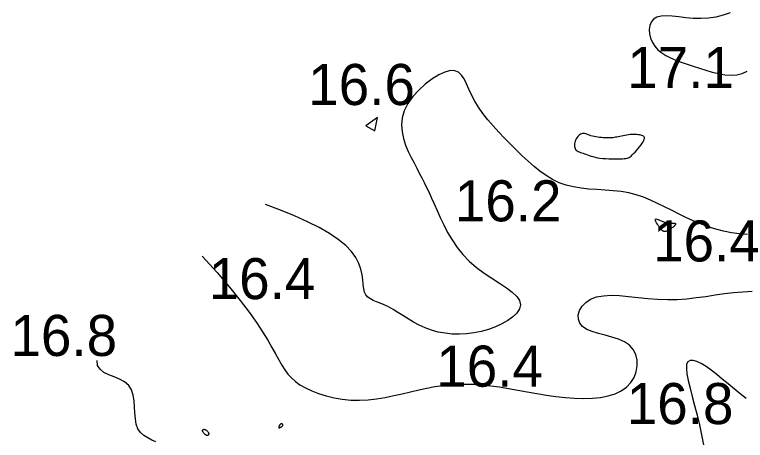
# Model space of a CAD drawing. Extents: x 3040093 to 3056816, y 408076 to 509144.
# Drawn here: x 3045546.4 to 3045635.5, y 434496.6 to 434548.5 of the extents above; entities that cross this region are included whole.
import ezdxf

# ---------------------------------------------------------------- set-up
doc = ezdxf.new("R2010")
doc.units = 0
doc.layers.add('V-CHAN-CONT-EL17', color=7, linetype='Continuous')
doc.layers.add('V-TOPO-SOUN-0610', color=7, linetype='Continuous')

msp = doc.modelspace()

# ---------------------------------------------------------------- linework, layer by layer
at = {"layer": 'V-CHAN-CONT-EL17'}
for points in [[(3045633.663, 434548.7), (3045632.821, 434548.391), (3045631.931, 434548.163), (3045631.011, 434548.027), (3045630.081, 434547.986), (3045629.158, 434548.018), (3045628.259, 434548.095), (3045627.4, 434548.189), (3045626.599, 434548.27), (3045625.873, 434548.31), (3045625.238, 434548.281), (3045624.712, 434548.153), (3045624.307, 434547.908), (3045624.022, 434547.559), (3045623.851, 434547.131), (3045623.786, 434546.646), (3045623.823, 434546.128), (3045623.956, 434545.6), (3045624.177, 434545.087), (3045624.481, 434544.611), (3045624.863, 434544.191), (3045625.315, 434543.822), (3045625.831, 434543.497), (3045626.405, 434543.205), (3045627.031, 434542.938), (3045627.701, 434542.686), (3045628.41, 434542.441), (3045629.152, 434542.193), (3045629.918, 434541.939), (3045630.7, 434541.69), (3045631.487, 434541.465), (3045632.269, 434541.282), (3045633.036, 434541.157), (3045633.777, 434541.109), (3045634.482, 434541.155), (3045635.14, 434541.313), (3045635.748, 434541.593)], [(3045635.775, 434521.699), (3045634.802, 434521.756), (3045633.833, 434521.885), (3045632.87, 434522.079), (3045631.917, 434522.331), (3045630.974, 434522.633), (3045630.046, 434522.977), (3045629.135, 434523.358), (3045628.243, 434523.766), (3045627.372, 434524.194), (3045626.515, 434524.632), (3045625.667, 434525.065), (3045624.82, 434525.484), (3045623.966, 434525.874), (3045623.1, 434526.224), (3045622.213, 434526.522), (3045621.3, 434526.756), (3045620.355, 434526.919), (3045619.387, 434527.026), (3045618.405, 434527.1), (3045617.42, 434527.16), (3045616.443, 434527.228), (3045615.482, 434527.326), (3045614.549, 434527.474), (3045613.654, 434527.693), (3045612.804, 434528.001), (3045611.995, 434528.392), (3045611.22, 434528.857), (3045610.471, 434529.387), (3045609.741, 434529.972), (3045609.022, 434530.604), (3045608.308, 434531.274), (3045607.591, 434531.971), (3045606.867, 434532.688), (3045606.145, 434533.42), (3045605.436, 434534.164), (3045604.753, 434534.916), (3045604.108, 434535.674), (3045603.512, 434536.435), (3045602.978, 434537.193), (3045602.517, 434537.947), (3045602.135, 434538.69), (3045601.812, 434539.401), (3045601.519, 434540.056), (3045601.229, 434540.631), (3045600.915, 434541.102), (3045600.55, 434541.445), (3045600.105, 434541.637), (3045599.554, 434541.652), (3045598.881, 434541.476), (3045598.115, 434541.126), (3045597.299, 434540.626), (3045596.475, 434540.002), (3045595.683, 434539.279), (3045594.966, 434538.483), (3045594.365, 434537.639), (3045593.922, 434536.771), (3045593.667, 434535.903), (3045593.583, 434535.043), (3045593.643, 434534.197), (3045593.818, 434533.372), (3045594.08, 434532.573), (3045594.401, 434531.807), (3045594.752, 434531.08), (3045595.106, 434530.398), (3045595.439, 434529.763), (3045595.753, 434529.164), (3045596.053, 434528.583), (3045596.346, 434528.005), (3045596.638, 434527.414), (3045596.935, 434526.795), (3045597.243, 434526.13), (3045597.569, 434525.405), (3045597.92, 434524.609), (3045598.303, 434523.755), (3045598.73, 434522.86), (3045599.209, 434521.945), (3045599.751, 434521.026), (3045600.365, 434520.122), (3045601.061, 434519.253), (3045601.848, 434518.436), (3045602.728, 434517.685), (3045603.664, 434516.995), (3045604.612, 434516.358), (3045605.528, 434515.764), (3045606.368, 434515.204), (3045607.088, 434514.669), (3045607.642, 434514.149), (3045607.986, 434513.635), (3045608.09, 434513.121), (3045607.968, 434512.612), (3045607.652, 434512.116), (3045607.17, 434511.643), (3045606.552, 434511.199), (3045605.827, 434510.794), (3045605.025, 434510.435), (3045604.174, 434510.131), (3045603.302, 434509.888), (3045602.417, 434509.71), (3045601.528, 434509.596), (3045600.642, 434509.547), (3045599.764, 434509.565), (3045598.903, 434509.649), (3045598.064, 434509.801), (3045597.256, 434510.022), (3045596.484, 434510.309), (3045595.747, 434510.649), (3045595.045, 434511.024), (3045594.376, 434511.419), (3045593.739, 434511.816), (3045593.132, 434512.2), (3045592.555, 434512.552), (3045592.005, 434512.858), (3045591.483, 434513.105), (3045590.994, 434513.307), (3045590.543, 434513.484), (3045590.136, 434513.655), (3045589.78, 434513.838), (3045589.48, 434514.055), (3045589.243, 434514.323), (3045589.073, 434514.662), (3045588.971, 434515.086), (3045588.91, 434515.589), (3045588.854, 434516.16), (3045588.772, 434516.786), (3045588.629, 434517.456), (3045588.391, 434518.16), (3045588.024, 434518.884), (3045587.496, 434519.618), (3045586.778, 434520.352), (3045585.872, 434521.083), (3045584.788, 434521.811), (3045583.533, 434522.533), (3045582.117, 434523.249), (3045580.549, 434523.958), (3045578.836, 434524.659), (3045576.987, 434525.35)], [(3045569.284, 434519.067), (3045571.08, 434517.055), (3045572.611, 434515.254), (3045573.906, 434513.647), (3045574.991, 434512.217), (3045575.894, 434510.947), (3045576.642, 434509.82), (3045577.262, 434508.82), (3045577.782, 434507.929), (3045578.228, 434507.133), (3045578.623, 434506.421), (3045578.991, 434505.783), (3045579.353, 434505.21), (3045579.732, 434504.692), (3045580.151, 434504.221), (3045580.632, 434503.787), (3045581.199, 434503.38), (3045581.867, 434502.994), (3045582.63, 434502.634), (3045583.474, 434502.309), (3045584.385, 434502.027), (3045585.352, 434501.796), (3045586.359, 434501.625), (3045587.394, 434501.521), (3045588.444, 434501.494), (3045589.497, 434501.546), (3045590.549, 434501.668), (3045591.596, 434501.843), (3045592.637, 434502.056), (3045593.667, 434502.292), (3045594.686, 434502.535), (3045595.689, 434502.77), (3045596.673, 434502.982), (3045597.639, 434503.157), (3045598.592, 434503.293), (3045599.539, 434503.389), (3045600.488, 434503.445), (3045601.448, 434503.46), (3045602.424, 434503.435), (3045603.426, 434503.368), (3045604.461, 434503.259), (3045605.534, 434503.111), (3045606.639, 434502.931), (3045607.771, 434502.731), (3045608.922, 434502.522), (3045610.083, 434502.316), (3045611.249, 434502.123), (3045612.411, 434501.955), (3045613.563, 434501.823), (3045614.696, 434501.737), (3045615.798, 434501.706), (3045616.856, 434501.737), (3045617.857, 434501.838), (3045618.787, 434502.016), (3045619.634, 434502.279), (3045620.385, 434502.634), (3045621.025, 434503.09), (3045621.545, 434503.648), (3045621.938, 434504.285), (3045622.199, 434504.973), (3045622.325, 434505.685), (3045622.31, 434506.392), (3045622.151, 434507.066), (3045621.844, 434507.679), (3045621.383, 434508.202), (3045620.772, 434508.617), (3045620.047, 434508.94), (3045619.249, 434509.2), (3045618.422, 434509.421), (3045617.607, 434509.631), (3045616.848, 434509.857), (3045616.186, 434510.125), (3045615.665, 434510.461), (3045615.319, 434510.883), (3045615.148, 434511.371), (3045615.144, 434511.897), (3045615.301, 434512.431), (3045615.609, 434512.945), (3045616.062, 434513.411), (3045616.652, 434513.798), (3045617.37, 434514.079), (3045618.209, 434514.233), (3045619.151, 434514.279), (3045620.18, 434514.242), (3045621.279, 434514.15), (3045622.429, 434514.029), (3045623.614, 434513.906), (3045624.816, 434513.807), (3045626.018, 434513.76), (3045627.205, 434513.783), (3045628.378, 434513.867), (3045629.537, 434513.995), (3045630.686, 434514.151), (3045631.826, 434514.318), (3045632.961, 434514.48), (3045634.091, 434514.619), (3045635.22, 434514.719), (3045636.347, 434514.766)], [(3045563.63, 434496.416), (3045563.132, 434496.647), (3045562.63, 434496.897), (3045562.156, 434497.191), (3045561.744, 434497.554), (3045561.428, 434498.012), (3045561.23, 434498.58), (3045561.123, 434499.236), (3045561.07, 434499.95), (3045561.033, 434500.691), (3045560.977, 434501.428), (3045560.861, 434502.129), (3045560.651, 434502.763), (3045560.307, 434503.299), (3045559.809, 434503.719), (3045559.199, 434504.049), (3045558.535, 434504.329), (3045557.877, 434504.599), (3045557.282, 434504.896), (3045556.809, 434505.262), (3045556.517, 434505.735), (3045556.464, 434506.355)], [(3045635.636, 434501.724), (3045634.877, 434502.283), (3045634.136, 434502.876), (3045633.412, 434503.482), (3045632.707, 434504.078), (3045632.021, 434504.644), (3045631.355, 434505.157), (3045630.723, 434505.6), (3045630.136, 434505.958), (3045629.608, 434506.213), (3045629.153, 434506.348), (3045628.784, 434506.348), (3045628.514, 434506.195), (3045628.357, 434505.873), (3045628.321, 434505.371), (3045628.391, 434504.706), (3045628.547, 434503.899), (3045628.77, 434502.971), (3045629.039, 434501.946), (3045629.334, 434500.843), (3045629.635, 434499.686), (3045629.923, 434498.496), (3045630.182, 434497.293), (3045630.411, 434496.083)]]:
    msp.add_lwpolyline(points, dxfattribs=at)
for points in [[(3045589.225, 434534.915), (3045590.314, 434534.323), (3045590.645, 434535.929)], [(3045614.896, 434531.943), (3045614.998, 434531.865), (3045615.116, 434531.798), (3045615.249, 434531.741), (3045615.395, 434531.689), (3045615.553, 434531.638), (3045615.72, 434531.586), (3045615.896, 434531.529), (3045616.078, 434531.464), (3045616.27, 434531.393), (3045616.474, 434531.318), (3045616.693, 434531.244), (3045616.931, 434531.171), (3045617.191, 434531.103), (3045617.475, 434531.043), (3045617.787, 434530.993), (3045618.128, 434530.955), (3045618.489, 434530.928), (3045618.861, 434530.911), (3045619.233, 434530.903), (3045619.596, 434530.901), (3045619.94, 434530.904), (3045620.253, 434530.912), (3045620.527, 434530.921), (3045620.753, 434530.932), (3045620.94, 434530.947), (3045621.095, 434530.972), (3045621.228, 434531.009), (3045621.348, 434531.064), (3045621.466, 434531.14), (3045621.589, 434531.242), (3045621.728, 434531.373), (3045621.889, 434531.537), (3045622.067, 434531.727), (3045622.255, 434531.935), (3045622.444, 434532.154), (3045622.627, 434532.377), (3045622.797, 434532.596), (3045622.945, 434532.803), (3045623.064, 434532.99), (3045623.148, 434533.153), (3045623.197, 434533.291), (3045623.214, 434533.407), (3045623.201, 434533.504), (3045623.16, 434533.584), (3045623.093, 434533.65), (3045623.004, 434533.705), (3045622.893, 434533.751), (3045622.764, 434533.79), (3045622.618, 434533.823), (3045622.456, 434533.849), (3045622.281, 434533.867), (3045622.094, 434533.878), (3045621.897, 434533.88), (3045621.692, 434533.874), (3045621.48, 434533.859), (3045621.263, 434533.835), (3045621.044, 434533.804), (3045620.825, 434533.767), (3045620.609, 434533.726), (3045620.399, 434533.684), (3045620.197, 434533.641), (3045620.005, 434533.6), (3045619.827, 434533.563), (3045619.663, 434533.53), (3045619.51, 434533.503), (3045619.365, 434533.481), (3045619.222, 434533.465), (3045619.077, 434533.453), (3045618.926, 434533.446), (3045618.764, 434533.444), (3045618.587, 434533.447), (3045618.392, 434533.454), (3045618.182, 434533.467), (3045617.962, 434533.485), (3045617.736, 434533.508), (3045617.508, 434533.538), (3045617.284, 434533.574), (3045617.068, 434533.617), (3045616.865, 434533.667), (3045616.677, 434533.724), (3045616.504, 434533.785), (3045616.344, 434533.844), (3045616.195, 434533.899), (3045616.054, 434533.944), (3045615.92, 434533.976), (3045615.79, 434533.99), (3045615.663, 434533.983), (3045615.536, 434533.95), (3045615.412, 434533.895), (3045615.291, 434533.817), (3045615.177, 434533.721), (3045615.07, 434533.609), (3045614.972, 434533.482), (3045614.885, 434533.344), (3045614.812, 434533.196), (3045614.753, 434533.041), (3045614.71, 434532.883), (3045614.683, 434532.724), (3045614.672, 434532.568), (3045614.68, 434532.418), (3045614.705, 434532.277), (3045614.749, 434532.149), (3045614.813, 434532.037)], [(3045625.008, 434522.645), (3045624.903, 434522.796), (3045624.797, 434522.955), (3045624.7, 434523.114), (3045624.618, 434523.263), (3045624.561, 434523.393), (3045624.537, 434523.494), (3045624.554, 434523.557), (3045624.618, 434523.576), (3045624.725, 434523.557), (3045624.868, 434523.508), (3045625.041, 434523.44), (3045625.235, 434523.36), (3045625.446, 434523.278), (3045625.665, 434523.203), (3045625.886, 434523.144), (3045626.103, 434523.107), (3045626.309, 434523.088), (3045626.498, 434523.082), (3045626.666, 434523.08), (3045626.807, 434523.077), (3045626.915, 434523.066), (3045626.984, 434523.04), (3045627.008, 434522.992), (3045626.985, 434522.919), (3045626.92, 434522.825), (3045626.822, 434522.716), (3045626.699, 434522.599), (3045626.56, 434522.48), (3045626.412, 434522.366), (3045626.265, 434522.263), (3045626.127, 434522.179), (3045626.004, 434522.118), (3045625.896, 434522.078), (3045625.803, 434522.056), (3045625.722, 434522.049), (3045625.653, 434522.054), (3045625.594, 434522.066), (3045625.543, 434522.084), (3045625.499, 434522.104), (3045625.46, 434522.122), (3045625.424, 434522.143), (3045625.388, 434522.17), (3045625.349, 434522.205), (3045625.303, 434522.254), (3045625.25, 434522.318), (3045625.184, 434522.403), (3045625.104, 434522.511)], [(3045579.011, 434498.324), (3045579.043, 434498.352), (3045579.069, 434498.377), (3045579.09, 434498.4), (3045579.106, 434498.422), (3045579.117, 434498.441), (3045579.124, 434498.459), (3045579.127, 434498.475), (3045579.126, 434498.49), (3045579.122, 434498.504), (3045579.116, 434498.516), (3045579.107, 434498.528), (3045579.096, 434498.54), (3045579.084, 434498.551), (3045579.071, 434498.562), (3045579.057, 434498.574), (3045579.043, 434498.587), (3045579.029, 434498.599), (3045579.014, 434498.611), (3045578.998, 434498.621), (3045578.981, 434498.629), (3045578.962, 434498.634), (3045578.941, 434498.635), (3045578.917, 434498.632), (3045578.892, 434498.624), (3045578.864, 434498.61), (3045578.835, 434498.592), (3045578.805, 434498.569), (3045578.775, 434498.542), (3045578.745, 434498.509), (3045578.715, 434498.472), (3045578.688, 434498.431), (3045578.662, 434498.386), (3045578.639, 434498.339), (3045578.621, 434498.292), (3045578.607, 434498.247), (3045578.6, 434498.206), (3045578.601, 434498.171), (3045578.61, 434498.145), (3045578.628, 434498.129), (3045578.656, 434498.126), (3045578.693, 434498.133), (3045578.736, 434498.148), (3045578.784, 434498.171), (3045578.833, 434498.199), (3045578.883, 434498.23), (3045578.93, 434498.262), (3045578.974, 434498.294)], [(3045569.909, 434497.232), (3045569.929, 434497.232), (3045569.947, 434497.233), (3045569.963, 434497.236), (3045569.978, 434497.241), (3045569.993, 434497.248), (3045570.009, 434497.257), (3045570.025, 434497.268), (3045570.043, 434497.281), (3045570.06, 434497.296), (3045570.077, 434497.314), (3045570.091, 434497.336), (3045570.101, 434497.361), (3045570.105, 434497.391), (3045570.102, 434497.425), (3045570.091, 434497.463), (3045570.071, 434497.507), (3045570.042, 434497.555), (3045570.006, 434497.605), (3045569.964, 434497.655), (3045569.918, 434497.705), (3045569.869, 434497.751), (3045569.819, 434497.794), (3045569.769, 434497.831), (3045569.72, 434497.86), (3045569.672, 434497.883), (3045569.626, 434497.899), (3045569.581, 434497.91), (3045569.538, 434497.916), (3045569.497, 434497.917), (3045569.458, 434497.915), (3045569.422, 434497.909), (3045569.387, 434497.901), (3045569.356, 434497.889), (3045569.329, 434497.874), (3045569.307, 434497.855), (3045569.292, 434497.832), (3045569.284, 434497.805), (3045569.284, 434497.772), (3045569.293, 434497.735), (3045569.312, 434497.692), (3045569.34, 434497.645), (3045569.375, 434497.595), (3045569.415, 434497.544), (3045569.46, 434497.494), (3045569.506, 434497.446), (3045569.554, 434497.402), (3045569.601, 434497.363), (3045569.646, 434497.33), (3045569.689, 434497.303), (3045569.729, 434497.281), (3045569.766, 434497.265), (3045569.801, 434497.252), (3045569.833, 434497.243), (3045569.861, 434497.237), (3045569.887, 434497.234)]]:
    msp.add_lwpolyline(points, close=True, dxfattribs=at)

# ---------------------------------------------------------------- texts
at = {"layer": 'V-TOPO-SOUN-0610'}
for s, p in [('17.1 ', (3045621.113, 434539.53)), ('16.6 ', (3045582.203, 434537.46)), ('16.2 ', (3045600.083, 434523.29)), ('16.4 ', (3045624.263, 434518.4)), ('16.4 ', (3045570.063, 434513.81)), ('16.8 ', (3045545.883, 434506.89)), ('16.4 ', (3045597.823, 434503.15)), ('16.8 ', (3045621.053, 434498.59))]:
    msp.add_text(s, height=5, dxfattribs=at).set_placement(p)

doc.saveas('drawing.dxf')
